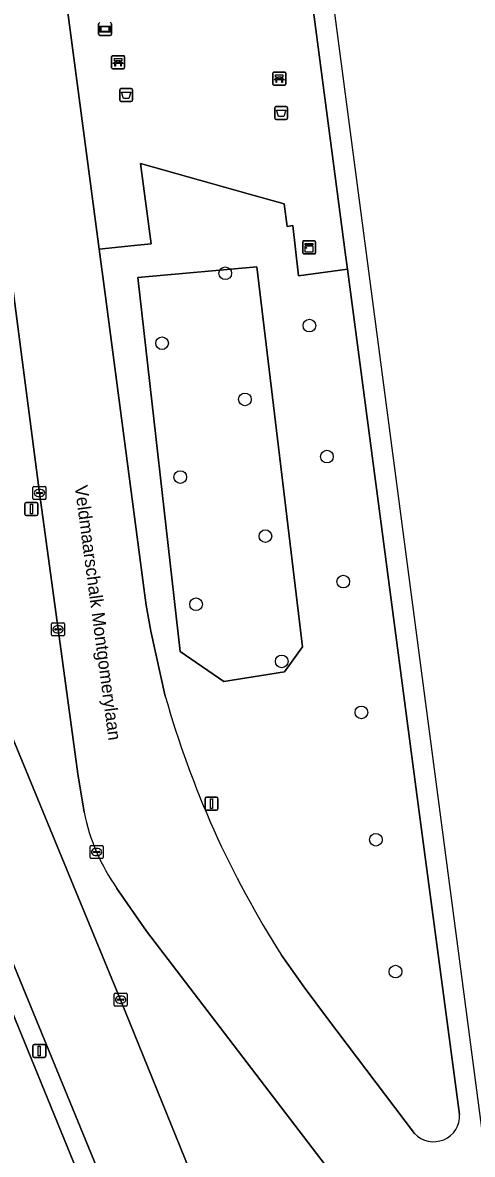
# Model space of a CAD drawing. Extents: x 160554 to 161248, y 385329 to 386506.
# Drawn here: x 161082.5 to 161117.2, y 386332.3 to 386419.6 of the extents above; entities that cross this region are included whole.
import ezdxf

# ---------------------------------------------------------------- set-up
doc = ezdxf.new("R2010")
doc.units = 0
for name, color, linetype in [('IMGEO_Afvalbak', 7, 'Continuous'), ('IMGEO_Bank', 7, 'Continuous'), ('IMGEO_Berm_groen', 7, 'Continuous'), ('IMGEO_Boom', 7, 'Continuous'), ('IMGEO_Informatiebord', 7, 'Continuous'), ('IMGEO_Kast', 7, 'Continuous'), ('IMGEO_Kolk', 7, 'Continuous'), ('IMGEO_Lichtmast', 7, 'Continuous'), ('IMGEO_Openbare_ruimte_label', 7, 'Continuous'), ('IMGEO_OVBaan_gesloten', 7, 'Continuous'), ('IMGEO_Rijbaan_regionaal_gesloten', 7, 'Continuous'), ('IMGEO_Voetpad_open', 7, 'Continuous')]:
    doc.layers.add(name, color=color, linetype=linetype)

msp = doc.modelspace()

# ---------------------------------------------------------------- linework, layer by layer
at = {"layer": 'IMGEO_Afvalbak'}
for p, q in [((161090.103, 386414.541), (161090.893, 386414.541)), ((161090.893, 386414.541), (161090.103, 386414.541)), ((161090.003, 386413.641), (161090.003, 386414.441)), ((161090.003, 386414.441), (161090.003, 386413.641)), ((161090.993, 386414.441), (161090.993, 386413.641)), ((161090.993, 386413.641), (161090.993, 386414.441)), ((161090.893, 386413.541), (161090.103, 386413.541)), ((161090.103, 386413.541), (161090.893, 386413.541)), ((161101.964, 386412.25), (161101.964, 386413.05)), ((161101.964, 386413.05), (161101.964, 386412.25)), ((161102.064, 386413.15), (161102.854, 386413.15)), ((161102.854, 386413.15), (161102.064, 386413.15)), ((161102.954, 386413.05), (161102.954, 386412.25)), ((161102.954, 386412.25), (161102.954, 386413.05)), ((161102.854, 386412.15), (161102.064, 386412.15)), ((161102.064, 386412.15), (161102.854, 386412.15))]:
    msp.add_line(p, q, dxfattribs=at)
for points in [[(161090.146, 386414.255), (161090.85, 386414.255), (161090.701, 386413.785), (161090.295, 386413.785), (161090.146, 386414.255)], [(161102.107, 386412.864), (161102.811, 386412.864), (161102.662, 386412.394), (161102.256, 386412.394), (161102.107, 386412.864)]]:
    msp.add_lwpolyline(points, dxfattribs=at)
for centre, start, end in [((161090.103, 386414.441), 90, 180), ((161090.103, 386414.441), 90, 180), ((161090.893, 386414.441), 0, 90), ((161090.893, 386414.441), 360, 90), ((161090.103, 386413.641), 180, 270), ((161090.103, 386413.641), 180, 270), ((161090.893, 386413.641), 270, 0), ((161090.893, 386413.641), 270, 0), ((161102.064, 386413.05), 90, 180), ((161102.064, 386413.05), 90, 180), ((161102.854, 386413.05), 0, 90), ((161102.854, 386413.05), 360, 90), ((161102.064, 386412.25), 180, 270), ((161102.064, 386412.25), 180, 270), ((161102.854, 386412.25), 270, 0), ((161102.854, 386412.25), 270, 0)]:
    msp.add_arc(centre, 0.1, start, end, dxfattribs=at)
at = {"layer": 'IMGEO_Bank'}
for p, q in [((161089.379, 386416.149), (161089.379, 386416.99)), ((161089.379, 386416.99), (161089.379, 386416.149)), ((161089.454, 386417.074), (161090.295, 386417.074)), ((161090.295, 386417.074), (161089.454, 386417.074)), ((161090.076, 386416.472), (161089.683, 386416.472)), ((161089.688, 386416.58), (161089.688, 386416.686)), ((161089.732, 386416.686), (161089.732, 386416.58)), ((161090.02, 386416.692), (161089.738, 386416.692)), ((161089.738, 386416.574), (161090.02, 386416.574)), ((161090.026, 386416.58), (161090.026, 386416.686)), ((161090.07, 386416.686), (161090.07, 386416.58)), ((161090.379, 386416.999), (161090.379, 386416.158)), ((161090.379, 386416.158), (161090.379, 386416.999)), ((161090.304, 386416.074), (161089.463, 386416.074)), ((161089.463, 386416.074), (161090.304, 386416.074)), ((161101.816, 386414.887), (161101.816, 386415.728)), ((161101.816, 386415.728), (161101.816, 386414.887)), ((161101.891, 386415.812), (161102.732, 386415.812)), ((161102.732, 386415.812), (161101.891, 386415.812)), ((161102.125, 386415.318), (161102.125, 386415.424)), ((161102.169, 386415.424), (161102.169, 386415.318)), ((161102.457, 386415.43), (161102.175, 386415.43)), ((161102.463, 386415.318), (161102.463, 386415.424)), ((161102.507, 386415.424), (161102.507, 386415.318)), ((161102.816, 386415.737), (161102.816, 386414.896)), ((161102.816, 386414.896), (161102.816, 386415.737)), ((161102.741, 386414.812), (161101.9, 386414.812)), ((161101.9, 386414.812), (161102.741, 386414.812)), ((161102.513, 386415.21), (161102.12, 386415.21)), ((161102.175, 386415.312), (161102.457, 386415.312))]:
    msp.add_line(p, q, dxfattribs=at)
for points in [[(161089.626, 386416.472), (161089.484, 386416.472), (161089.596, 386416.574), (161089.682, 386416.574)], [(161089.682, 386416.692), (161089.596, 386416.692), (161089.596, 386416.853), (161090.159, 386416.853), (161090.159, 386416.692), (161090.076, 386416.692)], [(161089.676, 386416.465), (161089.676, 386416.258), (161089.633, 386416.258), (161089.633, 386416.465)], [(161090.076, 386416.574), (161090.159, 386416.574), (161090.271, 386416.472), (161090.132, 386416.472)], [(161090.126, 386416.465), (161090.126, 386416.258), (161090.082, 386416.258), (161090.082, 386416.465)], [(161102.119, 386415.43), (161102.033, 386415.43), (161102.033, 386415.591), (161102.596, 386415.591), (161102.596, 386415.43), (161102.513, 386415.43)], [(161102.063, 386415.21), (161101.921, 386415.21), (161102.033, 386415.312), (161102.119, 386415.312)], [(161102.113, 386415.203), (161102.113, 386414.996), (161102.07, 386414.996), (161102.07, 386415.203)], [(161102.513, 386415.312), (161102.596, 386415.312), (161102.708, 386415.21), (161102.569, 386415.21)], [(161102.563, 386415.203), (161102.563, 386414.996), (161102.519, 386414.996), (161102.519, 386415.203)]]:
    msp.add_lwpolyline(points, dxfattribs=at)
for centre, radius, start, end in [((161089.457, 386416.996), 0.0779, 92.4484, 184.28452), ((161089.457, 386416.996), 0.0779, 92.4484, 184.28452), ((161089.626, 386416.465), 0.00671, 2.89567, 87.10433), ((161089.683, 386416.465), 0.00671, 92.89567, 177.10433), ((161089.681, 386416.685), 0.00671, 2.89567, 87.10433), ((161089.681, 386416.581), 0.00671, 272.89567, 357.10433), ((161089.738, 386416.685), 0.00671, 92.89567, 177.10433), ((161089.738, 386416.581), 0.00671, 182.89567, 267.10433), ((161090.02, 386416.685), 0.00671, 2.89567, 87.10433), ((161090.02, 386416.581), 0.00671, 272.89567, 357.10433), ((161090.077, 386416.685), 0.00671, 92.89567, 177.10433), ((161090.077, 386416.581), 0.00671, 182.89567, 267.10433), ((161090.075, 386416.465), 0.00671, 2.89567, 87.10433), ((161090.132, 386416.465), 0.00671, 92.89567, 177.10433), ((161090.301, 386416.996), 0.0779, 2.4484, 94.28452), ((161090.301, 386416.996), 0.0779, 2.4484, 94.28452), ((161089.457, 386416.152), 0.0779, 182.4484, 274.28452), ((161089.457, 386416.152), 0.0779, 182.4484, 274.28452), ((161090.301, 386416.152), 0.0779, 272.4484, 4.28452), ((161090.301, 386416.152), 0.0779, 272.4484, 4.28452), ((161101.894, 386415.734), 0.0779, 92.4484, 184.28452), ((161101.894, 386415.734), 0.0779, 92.4484, 184.28452), ((161102.118, 386415.423), 0.00671, 2.89567, 87.10433), ((161102.175, 386415.423), 0.00671, 92.89567, 177.10433), ((161102.457, 386415.423), 0.00671, 2.89567, 87.10433), ((161102.514, 386415.423), 0.00671, 92.89567, 177.10433), ((161102.738, 386415.734), 0.0779, 2.4484, 94.28452), ((161102.738, 386415.734), 0.0779, 2.4484, 94.28452), ((161101.894, 386414.89), 0.0779, 182.4484, 274.28452), ((161101.894, 386414.89), 0.0779, 182.4484, 274.28452), ((161102.063, 386415.203), 0.00671, 2.89567, 87.10433), ((161102.12, 386415.203), 0.00671, 92.89567, 177.10433), ((161102.118, 386415.319), 0.00671, 272.89567, 357.10433), ((161102.175, 386415.319), 0.00671, 182.89567, 267.10433), ((161102.457, 386415.319), 0.00671, 272.89567, 357.10433), ((161102.514, 386415.319), 0.00671, 182.89567, 267.10433), ((161102.512, 386415.203), 0.00671, 2.89567, 87.10433), ((161102.569, 386415.203), 0.00671, 92.89567, 177.10433), ((161102.738, 386414.89), 0.0779, 272.4484, 4.28452), ((161102.738, 386414.89), 0.0779, 272.4484, 4.28452)]:
    msp.add_arc(centre, radius, start, end, dxfattribs=at)
at = {"layer": 'IMGEO_Berm_groen'}
for points in [[(161086.77, 386361.656), (161085.246, 386372.81), (161083.815, 386383.331), (161081.838, 386398.548), (161081.596, 386400.39), (161077.173, 386399.804), (161071.796, 386440.759), (161070.898, 386440.668), (161070.57, 386443.255), (161069.676, 386443.12), (161069.079, 386447.74), (161065.945, 386447.5)], [(161055.924, 386446.282), (161055.971, 386445.969), (161058.684, 386425.193), (161060.304, 386413.14), (161061.269, 386405.896), (161061.745, 386402.702), (161062.457, 386398.767), (161063.444, 386393.848), (161064.554, 386388.956), (161065.492, 386385.289), (161066.41, 386382.188), (161067.387, 386379.328), (161068.364, 386376.517), (161070.442, 386370.869), (161072.006, 386366.904), (161079.385, 386348.887), (161087.211, 386329.806), (161088.593, 386330.404), (161082.35, 386345.624), (161075.133, 386363.29), (161074.032, 386366.056), (161072.332, 386370.759), (161070.709, 386375.534), (161069.814, 386378.353)], [(161110.136, 386381.335), (161107.584, 386400.6), (161103.806, 386400.098), (161103.363, 386403.967), (161102.925, 386403.89), (161102.694, 386405.633), (161099.902, 386406.419), (161091.606, 386408.755), (161092.428, 386402.565), (161091.118, 386402.425), (161088.425, 386402.157), (161088.86, 386398.872), (161091.921, 386375.623), (161092.058, 386374.667), (161092.416, 386372.665), (161093.52, 386367.661)], [(161116.23, 386335.375), (161112.986, 386359.683), (161110.136, 386381.335)], [(161077.345, 386376.505), (161078.83, 386372.209), (161080.097, 386368.758), (161081.351, 386365.382), (161086.632, 386352.57), (161090.078, 386344.225), (161095.385, 386331.101), (161096.772, 386327.199), (161097.887, 386323.643), (161098.842, 386320.32), (161099.895, 386316.231), (161100.299, 386314.254), (161100.936, 386310.292), (161105.199, 386278.358), (161105.348, 386277.358), (161107.62, 386265.4)], [(161087.257, 386358.697), (161086.77, 386361.656)], [(161114.78, 386319.716), (161114.376, 386320.321), (161106.192, 386331.044), (161092.064, 386349.514), (161089.794, 386352.799)], [(161102.496, 386347.656), (161104.222, 386345.184), (161106.028, 386342.783), (161112.751, 386333.903)]]:
    msp.add_lwpolyline(points, dxfattribs=at)
for points in [[(161098.049, 386368.78), (161094.661, 386371.107), (161091.397, 386399.955), (161100.582, 386400.774), (161104.113, 386371.464), (161102.71, 386369.541)], [(161100.582, 386400.774), (161091.397, 386399.955), (161094.661, 386371.107), (161098.049, 386368.78), (161102.71, 386369.541), (161104.113, 386371.464)]]:
    msp.add_lwpolyline(points, close=True, dxfattribs=at)
for centre, radius, start, end in [((161165.399, 386387.896), 74.673, 195.72274, 212.60765), ((161102.665, 386361.83), 15.723, 191.49371, 215.0558), ((161114.222, 386335.273), 2.01, 222.95625, 2.91118)]:
    msp.add_arc(centre, radius, start, end, dxfattribs=at)
at = {"layer": 'IMGEO_Boom'}
for centre in [(161098.142, 386400.29), (161104.638, 386396.249), (161093.277, 386394.891), (161099.659, 386390.549), (161105.99, 386386.143), (161094.68, 386384.556), (161101.24, 386379.999), (161107.252, 386376.494), (161095.892, 386374.742), (161102.502, 386370.337), (161108.654, 386366.401), (161109.764, 386356.574), (161111.281, 386346.392)]:
    msp.add_circle(centre, 0.489, dxfattribs=at)
at = {"layer": 'IMGEO_Informatiebord'}
for p, q in [((161088.379, 386418.729), (161088.379, 386419.529)), ((161088.379, 386419.529), (161088.379, 386418.729)), ((161089.369, 386419.529), (161089.369, 386418.729)), ((161089.369, 386418.729), (161089.369, 386419.529)), ((161089.269, 386418.629), (161088.479, 386418.629)), ((161088.479, 386418.629), (161089.269, 386418.629))]:
    msp.add_line(p, q, dxfattribs=at)
for points in [[(161088.48, 386419.361), (161089.268, 386419.361), (161089.268, 386418.897), (161088.48, 386418.897), (161088.48, 386419.361)], [(161088.545, 386419.296), (161088.545, 386418.962), (161089.203, 386418.962), (161089.203, 386419.296), (161088.545, 386419.296)]]:
    msp.add_lwpolyline(points, dxfattribs=at)
for centre, start, end in [((161088.479, 386419.529), 90, 180), ((161088.479, 386419.529), 90, 180), ((161089.269, 386419.529), 0, 90), ((161089.269, 386419.529), 360, 90), ((161088.479, 386418.729), 180, 270), ((161088.479, 386418.729), 180, 270), ((161089.269, 386418.729), 270, 0), ((161089.269, 386418.729), 270, 0)]:
    msp.add_arc(centre, 0.1, start, end, dxfattribs=at)
at = {"layer": 'IMGEO_Kast'}
for p, q in [((161104.12, 386401.86), (161104.12, 386402.701)), ((161104.12, 386402.701), (161104.12, 386401.86)), ((161104.195, 386402.785), (161105.036, 386402.785)), ((161105.036, 386402.785), (161104.195, 386402.785)), ((161105.12, 386402.71), (161105.12, 386401.869)), ((161105.12, 386401.869), (161105.12, 386402.71)), ((161105.045, 386401.785), (161104.204, 386401.785)), ((161104.204, 386401.785), (161105.045, 386401.785))]:
    msp.add_line(p, q, dxfattribs=at)
for points in [[(161104.315, 386402.575), (161104.915, 386402.575), (161104.915, 386402.49), (161104.315, 386402.49), (161104.315, 386402.575)], [(161104.315, 386402.4), (161104.915, 386402.4), (161104.915, 386401.911), (161104.315, 386401.911), (161104.315, 386402.4)]]:
    msp.add_lwpolyline(points, dxfattribs=at)
msp.add_circle((161104.399, 386402.249), 0.0377, dxfattribs=at)
for centre, start, end in [((161104.198, 386402.707), 92.4484, 184.28452), ((161104.198, 386402.707), 92.4484, 184.28452), ((161105.042, 386402.707), 2.4484, 94.28452), ((161105.042, 386402.707), 2.4484, 94.28452), ((161104.198, 386401.863), 182.4484, 274.28452), ((161104.198, 386401.863), 182.4484, 274.28452), ((161105.042, 386401.863), 272.4484, 4.28452), ((161105.042, 386401.863), 272.4484, 4.28452)]:
    msp.add_arc(centre, 0.0779, start, end, dxfattribs=at)
at = {"layer": 'IMGEO_Kolk'}
for p, q in [((161083.314, 386382.905), (161083.314, 386383.757)), ((161083.389, 386383.831), (161084.241, 386383.831)), ((161083.573, 386383.325), (161083.573, 386383.337)), ((161084.011, 386383.288), (161083.613, 386383.288)), ((161083.616, 386383.374), (161084.014, 386383.374)), ((161083.802, 386383.611), (161083.827, 386383.611)), ((161084.057, 386383.337), (161084.057, 386383.325)), ((161084.315, 386383.757), (161084.315, 386382.905)), ((161084.241, 386382.831), (161083.389, 386382.831)), ((161083.825, 386383.051), (161083.8, 386383.051)), ((161084.745, 386372.384), (161084.745, 386373.236)), ((161084.82, 386373.31), (161085.672, 386373.31)), ((161085.004, 386372.804), (161085.004, 386372.816)), ((161085.442, 386372.767), (161085.044, 386372.767)), ((161085.047, 386372.853), (161085.445, 386372.853)), ((161085.233, 386373.09), (161085.258, 386373.09)), ((161085.488, 386372.816), (161085.488, 386372.804)), ((161085.746, 386373.236), (161085.746, 386372.384)), ((161085.672, 386372.31), (161084.82, 386372.31)), ((161085.256, 386372.53), (161085.231, 386372.53)), ((161087.716, 386355.201), (161087.716, 386356.053)), ((161087.791, 386356.127), (161088.643, 386356.127)), ((161088.717, 386356.053), (161088.717, 386355.201)), ((161087.975, 386355.621), (161087.975, 386355.633)), ((161088.413, 386355.584), (161088.015, 386355.584)), ((161088.018, 386355.67), (161088.416, 386355.67)), ((161088.227, 386355.347), (161088.202, 386355.347)), ((161088.204, 386355.907), (161088.229, 386355.907)), ((161088.459, 386355.633), (161088.459, 386355.621)), ((161088.643, 386355.127), (161087.791, 386355.127)), ((161089.652, 386344.725), (161090.504, 386344.725)), ((161089.577, 386343.799), (161089.577, 386344.651)), ((161089.836, 386344.219), (161089.836, 386344.231)), ((161090.274, 386344.182), (161089.876, 386344.182)), ((161089.879, 386344.268), (161090.277, 386344.268)), ((161090.088, 386343.945), (161090.063, 386343.945)), ((161090.065, 386344.505), (161090.09, 386344.505)), ((161090.32, 386344.231), (161090.32, 386344.219)), ((161090.578, 386344.651), (161090.578, 386343.799)), ((161090.504, 386343.725), (161089.652, 386343.725))]:
    msp.add_line(p, q, dxfattribs=at)
for points in [[(161083.314, 386382.905), (161083.314, 386383.757)], [(161083.389, 386383.831), (161084.241, 386383.831)], [(161084.315, 386383.757), (161084.315, 386382.905)], [(161084.241, 386382.831), (161083.389, 386382.831)], [(161084.745, 386372.384), (161084.745, 386373.236)], [(161084.82, 386373.31), (161085.672, 386373.31)], [(161085.746, 386373.236), (161085.746, 386372.384)], [(161085.672, 386372.31), (161084.82, 386372.31)], [(161087.716, 386355.201), (161087.716, 386356.053)], [(161087.791, 386356.127), (161088.643, 386356.127)], [(161088.717, 386356.053), (161088.717, 386355.201)], [(161088.643, 386355.127), (161087.791, 386355.127)], [(161089.652, 386344.725), (161090.504, 386344.725)], [(161089.577, 386343.799), (161089.577, 386344.651)], [(161090.578, 386344.651), (161090.578, 386343.799)], [(161090.504, 386343.725), (161089.652, 386343.725)]]:
    msp.add_lwpolyline(points, dxfattribs=at)
for centre, radius, start, end in [((161083.391, 386383.755), 0.0765, 91.55205, 178.44795), ((161083.391, 386383.755), 0.0765, 91.55205, 178.44795), ((161083.613, 386383.334), 0.0403, 85.87752, 175.75265), ((161083.61, 386383.324), 0.0366, 178.93798, 274.71019), ((161084.014, 386383.331), 0.043, 264.86636, 352.45326), ((161084.018, 386383.336), 0.0386, 1.73085, 96.63898), ((161084.239, 386383.755), 0.0765, 1.55205, 88.44795), ((161084.239, 386383.755), 0.0765, 1.55205, 88.44795), ((161083.391, 386382.907), 0.0765, 181.55205, 268.44795), ((161083.391, 386382.907), 0.0765, 181.55205, 268.44795), ((161084.239, 386382.907), 0.0765, 271.55205, 358.44795), ((161084.239, 386382.907), 0.0765, 271.55205, 358.44795), ((161084.822, 386373.234), 0.0765, 91.55205, 178.44795), ((161084.822, 386373.234), 0.0765, 91.55205, 178.44795), ((161085.044, 386372.813), 0.0403, 85.87752, 175.75265), ((161085.041, 386372.803), 0.0366, 178.93798, 274.71019), ((161085.445, 386372.81), 0.043, 264.86636, 352.45326), ((161085.449, 386372.815), 0.0386, 1.73085, 96.63898), ((161085.67, 386373.234), 0.0765, 1.55205, 88.44795), ((161085.67, 386373.234), 0.0765, 1.55205, 88.44795), ((161084.822, 386372.386), 0.0765, 181.55205, 268.44795), ((161084.822, 386372.386), 0.0765, 181.55205, 268.44795), ((161085.67, 386372.386), 0.0765, 271.55205, 358.44795), ((161085.67, 386372.386), 0.0765, 271.55205, 358.44795), ((161087.793, 386356.051), 0.0765, 91.55205, 178.44795), ((161087.793, 386356.051), 0.0765, 91.55205, 178.44795), ((161088.641, 386356.051), 0.0765, 1.55205, 88.44795), ((161088.641, 386356.051), 0.0765, 1.55205, 88.44795), ((161087.793, 386355.203), 0.0765, 181.55205, 268.44795), ((161087.793, 386355.203), 0.0765, 181.55205, 268.44795), ((161088.015, 386355.63), 0.0403, 85.87752, 175.75265), ((161088.012, 386355.62), 0.0366, 178.93798, 274.71019), ((161088.416, 386355.627), 0.043, 264.86636, 352.45326), ((161088.42, 386355.632), 0.0386, 1.73085, 96.63898), ((161088.641, 386355.203), 0.0765, 271.55205, 358.44795), ((161088.641, 386355.203), 0.0765, 271.55205, 358.44795), ((161089.654, 386344.649), 0.0765, 91.55205, 178.44795), ((161089.654, 386344.649), 0.0765, 91.55205, 178.44795), ((161090.502, 386344.649), 0.0765, 1.55205, 88.44795), ((161090.502, 386344.649), 0.0765, 1.55205, 88.44795), ((161089.654, 386343.801), 0.0765, 181.55205, 268.44795), ((161089.654, 386343.801), 0.0765, 181.55205, 268.44795), ((161089.876, 386344.228), 0.0403, 85.87752, 175.75265), ((161089.873, 386344.218), 0.0366, 178.93798, 274.71019), ((161090.277, 386344.225), 0.043, 264.86636, 352.45326), ((161090.281, 386344.23), 0.0386, 1.73085, 96.63898), ((161090.502, 386343.801), 0.0765, 271.55205, 358.44795), ((161090.502, 386343.801), 0.0765, 271.55205, 358.44795)]:
    msp.add_arc(centre, radius, start, end, dxfattribs=at)
for centre, major_axis, ratio, start_param, end_param in [((161083.801, 386383.331), (-0.387, 0.002), 0.722429, 4.712389, 7.853982), ((161083.826, 386383.331), (-0.39, 0.002), 0.717154, 1.570796, 4.712389), ((161085.232, 386372.81), (-0.387, 0.002), 0.722429, 4.712389, 7.853982), ((161085.257, 386372.81), (-0.39, 0.002), 0.717154, 1.570796, 4.712389), ((161088.203, 386355.627), (-0.387, 0.002), 0.722429, 4.712389, 7.853982), ((161088.228, 386355.627), (-0.39, 0.002), 0.717154, 1.570796, 4.712389), ((161090.064, 386344.225), (-0.387, 0.002), 0.722429, 4.712389, 7.853982), ((161090.089, 386344.225), (-0.39, 0.002), 0.717154, 1.570796, 4.712389)]:
    msp.add_ellipse(centre, major_axis=major_axis, ratio=ratio, start_param=start_param, end_param=end_param, dxfattribs=at)
at = {"layer": 'IMGEO_Lichtmast'}
for p, q in [((161082.694, 386381.693), (161082.694, 386382.493)), ((161082.694, 386382.493), (161082.694, 386381.693)), ((161082.794, 386382.593), (161083.584, 386382.593)), ((161083.584, 386382.593), (161082.794, 386382.593)), ((161083.684, 386382.493), (161083.684, 386381.693)), ((161083.684, 386381.693), (161083.684, 386382.493)), ((161083.584, 386381.593), (161082.794, 386381.593)), ((161082.794, 386381.593), (161083.584, 386381.593)), ((161096.592, 386358.955), (161096.592, 386359.755)), ((161096.592, 386359.755), (161096.592, 386358.955)), ((161096.692, 386359.855), (161097.482, 386359.855)), ((161097.482, 386359.855), (161096.692, 386359.855)), ((161097.582, 386359.755), (161097.582, 386358.955)), ((161097.582, 386358.955), (161097.582, 386359.755)), ((161097.482, 386358.855), (161096.692, 386358.855)), ((161096.692, 386358.855), (161097.482, 386358.855)), ((161083.303, 386339.864), (161083.303, 386340.664)), ((161083.303, 386340.664), (161083.303, 386339.864)), ((161083.403, 386340.764), (161084.193, 386340.764)), ((161084.193, 386340.764), (161083.403, 386340.764)), ((161084.293, 386340.664), (161084.293, 386339.864)), ((161084.293, 386339.864), (161084.293, 386340.664)), ((161084.193, 386339.764), (161083.403, 386339.764)), ((161083.403, 386339.764), (161084.193, 386339.764))]:
    msp.add_line(p, q, dxfattribs=at)
for points in [[(161083.114, 386382.468), (161083.264, 386382.468), (161083.264, 386381.718), (161083.114, 386381.718), (161083.114, 386382.468)], [(161097.012, 386359.73), (161097.162, 386359.73), (161097.162, 386358.98), (161097.012, 386358.98), (161097.012, 386359.73)], [(161083.723, 386340.639), (161083.873, 386340.639), (161083.873, 386339.889), (161083.723, 386339.889), (161083.723, 386340.639)]]:
    msp.add_lwpolyline(points, dxfattribs=at)
for centre, start, end in [((161082.794, 386382.493), 90, 180), ((161082.794, 386382.493), 90, 180), ((161083.584, 386382.493), 0, 90), ((161083.584, 386382.493), 360, 90), ((161082.794, 386381.693), 180, 270), ((161082.794, 386381.693), 180, 270), ((161083.584, 386381.693), 270, 0), ((161083.584, 386381.693), 270, 0), ((161096.692, 386359.755), 90, 180), ((161096.692, 386359.755), 90, 180), ((161097.482, 386359.755), 0, 90), ((161097.482, 386359.755), 360, 90), ((161096.692, 386358.955), 180, 270), ((161096.692, 386358.955), 180, 270), ((161097.482, 386358.955), 270, 0), ((161097.482, 386358.955), 270, 0), ((161083.403, 386340.664), 90, 180), ((161083.403, 386340.664), 90, 180), ((161084.193, 386340.664), 0, 90), ((161084.193, 386340.664), 360, 90), ((161083.403, 386339.864), 180, 270), ((161083.403, 386339.864), 180, 270), ((161084.193, 386339.864), 270, 0), ((161084.193, 386339.864), 270, 0)]:
    msp.add_arc(centre, 0.1, start, end, dxfattribs=at)
at = {"layer": 'IMGEO_OVBaan_gesloten'}
for points in [[(161101.911, 386455.889), (161100.323, 386455.712), (161100.914, 386451.182), (161107.436, 386401.721), (161107.584, 386400.6), (161110.136, 386381.335), (161112.986, 386359.683), (161116.23, 386335.375)], [(161119.292, 386308.163), (161121.723, 386290.228), (161123.722, 386290.484), (161122.086, 386302.892), (161101.911, 386455.889)], [(161093.52, 386367.661), (161092.416, 386372.665), (161092.058, 386374.667), (161091.921, 386375.623), (161088.86, 386398.872), (161088.425, 386402.157), (161082.322, 386448.228), (161081.598, 386453.721), (161071.985, 386452.979)], [(161073.808, 386448.382), (161074.194, 386447.083), (161075.093, 386443.972), (161075.598, 386442.03), (161076.867, 386436.146), (161077.302, 386432.986), (161081.596, 386400.39), (161081.838, 386398.548), (161083.815, 386383.331), (161085.246, 386372.81), (161086.77, 386361.656), (161087.257, 386358.697)], [(161089.794, 386352.799), (161092.064, 386349.514), (161106.192, 386331.044), (161114.376, 386320.321), (161114.78, 386319.716)], [(161112.751, 386333.903), (161106.028, 386342.783), (161104.222, 386345.184), (161102.496, 386347.656)]]:
    msp.add_lwpolyline(points, dxfattribs=at)
for centre, radius, start, end in [((161165.399, 386387.896), 74.673, 195.72274, 212.60765), ((161102.665, 386361.83), 15.723, 191.49371, 215.0558), ((161114.222, 386335.273), 2.01, 222.95625, 2.91118)]:
    msp.add_arc(centre, radius, start, end, dxfattribs=at)
at = {"layer": 'IMGEO_Rijbaan_regionaal_gesloten'}
for points in [[(161087.809, 386328.347), (161087.211, 386329.806), (161079.385, 386348.887), (161072.006, 386366.904), (161070.442, 386370.869), (161068.364, 386376.517), (161067.387, 386379.328), (161066.41, 386382.188), (161065.492, 386385.289), (161064.554, 386388.956), (161063.444, 386393.848), (161062.457, 386398.767), (161061.745, 386402.702), (161061.269, 386405.896), (161060.304, 386413.14), (161058.684, 386425.193)], [(161069.814, 386378.353), (161070.709, 386375.534), (161072.332, 386370.759), (161074.032, 386366.056), (161075.133, 386363.29), (161082.35, 386345.624), (161088.593, 386330.404), (161089.202, 386328.919)], [(161107.62, 386265.4), (161105.348, 386277.358), (161105.199, 386278.358), (161100.936, 386310.292), (161100.299, 386314.254), (161099.895, 386316.231), (161098.842, 386320.32), (161097.887, 386323.643), (161096.772, 386327.199), (161095.385, 386331.101), (161090.078, 386344.225), (161086.632, 386352.57), (161081.351, 386365.382), (161080.097, 386368.758), (161078.83, 386372.209), (161077.345, 386376.505)]]:
    msp.add_lwpolyline(points, dxfattribs=at)
at = {"layer": 'IMGEO_Voetpad_open'}
msp.add_lwpolyline([(161100.914, 386451.182), (161100.323, 386455.712), (161081.598, 386453.721), (161082.322, 386448.228), (161088.425, 386402.157), (161091.118, 386402.425), (161092.428, 386402.565), (161091.606, 386408.755), (161099.902, 386406.419), (161102.694, 386405.633), (161102.925, 386403.89), (161103.363, 386403.967), (161103.806, 386400.098), (161107.584, 386400.6), (161107.436, 386401.721)], close=True, dxfattribs=at)

# ---------------------------------------------------------------- texts
at = {"layer": 'IMGEO_Openbare_ruimte_label'}
msp.add_text('Veldmaarschalk Montgomerylaan', height=1, rotation=277.58707, dxfattribs=at).set_placement((161086.531, 386383.861))

doc.saveas('drawing.dxf')
